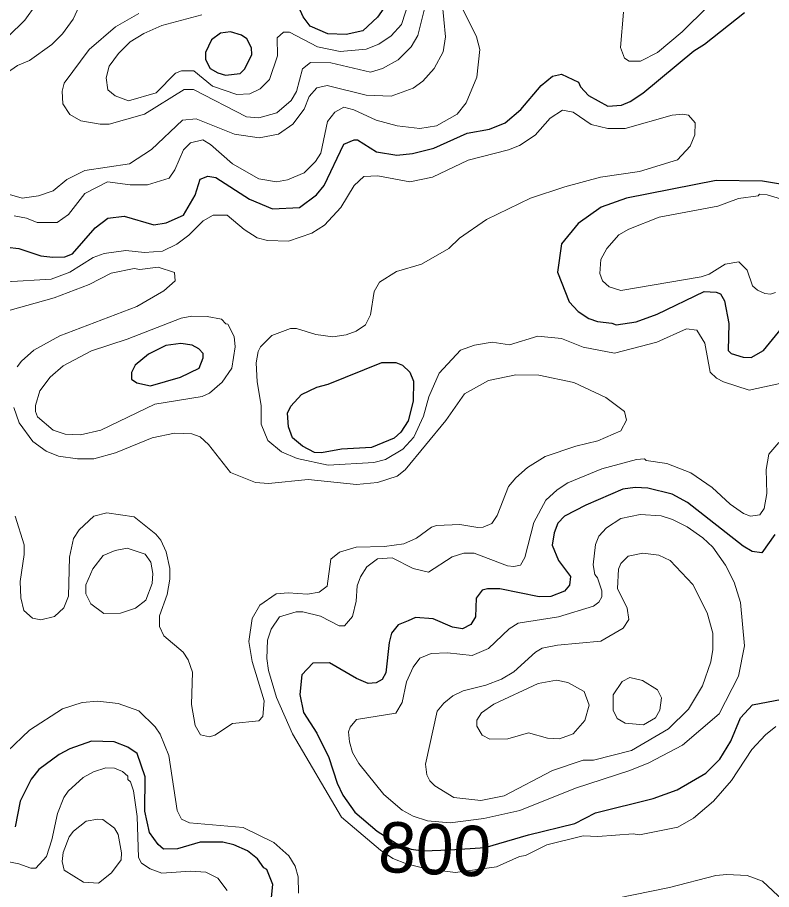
# Model space of a CAD drawing. Extents: x 673.3 to 698.5, y 6984.3 to 7012.3.
# Drawn here: x 680.354 to 681.551, y 6999.192 to 7000.576 of the extents above; entities that cross this region are included whole.
import ezdxf
from ezdxf.enums import TextEntityAlignment as Align

# ---------------------------------------------------------------- set-up
doc = ezdxf.new("R2010")
doc.units = 0
doc.header["$LTSCALE"] = 0.032
doc.layers.add('1', color=7, linetype='Continuous', lineweight=25)
doc.layers.add('2', color=7, linetype='Continuous', lineweight=13)
doc.layers.add('61', color=7, linetype='Continuous')

msp = doc.modelspace()

# ---------------------------------------------------------------- linework, layer by layer
at = {"layer": '1'}
for points in [[(680.7936, 7000.6085), (680.7913, 7000.6242), (680.7921, 7000.6449), (680.8027, 7000.6701), (680.8198, 7000.6888), (680.8434, 7000.6961), (680.8758, 7000.6936), (680.9047, 7000.6855), (680.9433, 7000.6614), (680.9508, 7000.6392), (680.9508, 7000.6294), (680.9355, 7000.5906), (680.9254, 7000.5763), (680.9019, 7000.5546), (680.8754, 7000.5489), (680.8465, 7000.5503), (680.8183, 7000.5625), (680.8073, 7000.5769)], [(680.7259, 7000.5173), (680.7251, 7000.5278), (680.7178, 7000.5422), (680.7092, 7000.5479), (680.692, 7000.5535), (680.6762, 7000.551), (680.6617, 7000.5405), (680.6521, 7000.5206), (680.652, 7000.5093), (680.6595, 7000.4952), (680.6721, 7000.4883), (680.6838, 7000.4845), (680.7073, 7000.487), (680.7146, 7000.4943)], [(680.6125, 7000.0053), (680.642, 7000.0196), (680.6486, 7000.036), (680.6483, 7000.0427), (680.6415, 7000.0502), (680.6309, 7000.0559), (680.6129, 7000.0585), (680.5893, 7000.0553), (680.5618, 7000.0417), (680.5405, 7000.0243), (680.5347, 7000.0126), (680.5348, 7000.0019), (680.5435, 6999.9962), (680.5649, 6999.9911)], [(680.9321, 7000.0284), (680.9545, 7000.0285), (680.9647, 7000.0243), (680.9768, 7000.0129), (680.9826, 6999.9988), (680.9819, 6999.9668), (680.9737, 6999.9359), (680.9621, 6999.9176), (680.9518, 6999.9083), (680.9155, 6999.8932), (680.8683, 6999.8908), (680.8363, 6999.8851), (680.8254, 6999.8855), (680.8061, 6999.8955), (680.7904, 6999.9088), (680.7839, 6999.9261), (680.7823, 6999.9478), (680.7876, 6999.959), (680.8046, 6999.9775), (680.8291, 6999.9893), (680.8471, 6999.9939)]]:
    msp.add_lwpolyline(points, close=True, dxfattribs=at)
for points in [[(680.3374, 7000.2115), (680.3559, 7000.2091), (680.391, 7000.1979), (680.4102, 7000.1954), (680.4288, 7000.1962), (680.4414, 7000.2006), (680.4774, 7000.2423), (680.4973, 7000.2572), (680.5232, 7000.2605), (680.5702, 7000.2467), (680.5898, 7000.2498), (680.6171, 7000.2624), (680.6357, 7000.2942), (680.6436, 7000.3194), (680.6558, 7000.3239), (680.6689, 7000.322), (680.7221, 7000.2874), (680.7587, 7000.2722), (680.8016, 7000.2744), (680.8284, 7000.2945), (680.8406, 7000.3091), (680.8719, 7000.375), (680.8881, 7000.3818), (680.8936, 7000.3818), (680.9237, 7000.3625), (680.9558, 7000.3576), (680.9807, 7000.3601), (681.0149, 7000.3688), (681.0676, 7000.3925), (681.1028, 7000.3989), (681.1278, 7000.4089), (681.1526, 7000.4297), (681.1852, 7000.468), (681.2031, 7000.483), (681.2171, 7000.486), (681.2443, 7000.4734), (681.2473, 7000.4659), (681.2603, 7000.4521), (681.2908, 7000.4354), (681.3123, 7000.4367), (681.3264, 7000.4427), (681.3461, 7000.4561), (681.4272, 7000.523), (681.4441, 7000.5338), (681.5079, 7000.5842)], [(681.6452, 7000.298), (681.5361, 7000.316), (681.4628, 7000.3175), (681.3202, 7000.2891), (681.2804, 7000.275), (681.2438, 7000.2489), (681.2174, 7000.2168), (681.2107, 7000.1717), (681.2294, 7000.1246), (681.2438, 7000.1093), (681.2605, 7000.098), (681.2745, 7000.0935), (681.2971, 7000.091)], [(681.2971, 7000.091), (681.3041, 7000.0879), (681.3358, 7000.0931), (681.3693, 7000.1052), (681.4437, 7000.1412), (681.4628, 7000.1401), (681.4696, 7000.1374), (681.4761, 7000.1263), (681.4826, 7000.0903), (681.4817, 7000.0473), (681.4866, 7000.0424), (681.5054, 7000.0366), (681.5185, 7000.0365), (681.538, 7000.0472), (681.5761, 7000.0941)], [(681.5561, 6999.7551), (681.5354, 6999.7264), (681.5199, 6999.7281), (681.5058, 6999.7369), (681.4171, 6999.8063), (681.393, 6999.8191), (681.3542, 6999.8289), (681.3341, 6999.8297), (681.3145, 6999.8271), (681.2559, 6999.8019), (681.2218, 6999.7844), (681.2115, 6999.7735), (681.2057, 6999.7577), (681.2026, 6999.7383), (681.2126, 6999.714), (681.2317, 6999.6888), (681.2299, 6999.6748), (681.2218, 6999.6654), (681.2006, 6999.6569), (681.182, 6999.6562), (681.1194, 6999.6693), (681.0999, 6999.6693), (681.0915, 6999.667), (681.0819, 6999.6543), (681.0808, 6999.6244), (681.0734, 6999.6122), (681.06, 6999.6053), (681.0444, 6999.6083), (681.0135, 6999.6212), (680.9858, 6999.6236), (680.9738, 6999.6184), (680.9583, 6999.6119), (680.9476, 6999.5984), (680.9435, 6999.584), (680.9387, 6999.5355), (680.9327, 6999.525), (680.9232, 6999.5196), (680.9106, 6999.5188), (680.8917, 6999.5266), (680.8493, 6999.5518), (680.8227, 6999.5513), (680.8051, 6999.5324), (680.8019, 6999.5015), (680.8076, 6999.4729), (680.8289, 6999.4401), (680.8482, 6999.4013), (680.8614, 6999.3603), (680.8701, 6999.3414), (680.8891, 6999.3144), (680.9246, 6999.2842), (680.9555, 6999.2647), (680.9786, 6999.256), (680.9976, 6999.2531), (681.0399, 6999.2547), (681.0959, 6999.2586), (681.1648, 6999.2787), (681.2386, 6999.2965), (681.2712, 6999.3135), (681.363, 6999.336), (681.4008, 6999.3498), (681.4461, 6999.3765), (681.4684, 6999.3985), (681.4859, 6999.4274), (681.5012, 6999.4645), (681.5205, 6999.4848), (681.5676, 6999.4941)], [(680.6796, 6999.2669), (680.6438, 6999.2669), (680.6077, 6999.2563), (680.5855, 6999.2559), (680.5769, 6999.2632), (680.5633, 6999.2824), (680.5559, 6999.3163), (680.5567, 6999.3704), (680.5437, 6999.4076), (680.5289, 6999.4176), (680.5073, 6999.4264), (680.4715, 6999.4271), (680.4367, 6999.415), (680.4201, 6999.4058), (680.3876, 6999.382), (680.3755, 6999.3669), (680.3582, 6999.332), (680.3503, 6999.2912)], [(680.7572, 6999.1792), (680.7593, 6999.1997), (680.7496, 6999.2237), (680.7451, 6999.2261), (680.7348, 6999.2403), (680.719, 6999.2529), (680.6972, 6999.2625), (680.6796, 6999.2669)]]:
    msp.add_lwpolyline(points, dxfattribs=at)
at = {"layer": '2'}
for points in [[(680.4586, 7000.6094), (680.4423, 7000.5735), (680.4251, 7000.5499), (680.4085, 7000.5333), (680.3727, 7000.5078), (680.354, 7000.4999), (680.2679, 7000.4401)], [(681.0519, 7000.6077), (681.0825, 7000.5453), (681.0876, 7000.5252), (681.0827, 7000.4812), (681.0658, 7000.4408), (681.0519, 7000.4226), (681.0187, 7000.4039), (680.9924, 7000.3998), (680.9565, 7000.4038), (680.923, 7000.4131), (680.8876, 7000.4294), (680.8717, 7000.4338), (680.8573, 7000.4259), (680.846, 7000.4107), (680.8351, 7000.3609), (680.8268, 7000.3474), (680.8086, 7000.3294), (680.7822, 7000.3183), (680.7651, 7000.3151), (680.7371, 7000.3199), (680.6949, 7000.3437), (680.6601, 7000.3745), (680.6478, 7000.3818), (680.6286, 7000.3769), (680.6176, 7000.3661), (680.6037, 7000.3344), (680.5944, 7000.321), (680.5603, 7000.3105), (680.5325, 7000.3105), (680.4967, 7000.315), (680.461, 7000.2967), (680.4347, 7000.2632), (680.417, 7000.2508), (680.3851, 7000.2507), (680.3682, 7000.2573), (680.3484, 7000.2612)], [(680.976, 7000.6048), (680.9633, 7000.5649), (680.947, 7000.5467), (680.9275, 7000.5335), (680.9071, 7000.5258), (680.8659, 7000.522), (680.8301, 7000.5292), (680.7857, 7000.5527), (680.776, 7000.5528), (680.7659, 7000.5436), (680.7666, 7000.5152), (680.7537, 7000.4778), (680.7391, 7000.4626), (680.7226, 7000.4549), (680.7022, 7000.4536), (680.6636, 7000.4672), (680.6338, 7000.4916), (680.614, 7000.4916), (680.6047, 7000.4877), (680.5739, 7000.4562), (680.5298, 7000.4439), (680.509, 7000.4517), (680.4973, 7000.4611), (680.4948, 7000.4802), (680.4994, 7000.4985), (680.5143, 7000.5186), (680.5325, 7000.5376), (680.5545, 7000.5506), (680.5829, 7000.5632), (680.6464, 7000.5801)], [(680.313, 7000.3029), (680.3614, 7000.2891), (680.3872, 7000.2928), (680.4103, 7000.3009), (680.4322, 7000.3191), (680.4606, 7000.3332), (680.5317, 7000.3437), (680.5663, 7000.3665), (680.6155, 7000.4128), (680.6373, 7000.4152), (680.6981, 7000.3906), (680.7376, 7000.3852), (680.7679, 7000.3909), (680.7908, 7000.4068), (680.809, 7000.4305), (680.8167, 7000.4505), (680.8292, 7000.4643), (680.8455, 7000.4681), (680.9071, 7000.4527), (680.947, 7000.4511), (680.9821, 7000.4638), (680.9974, 7000.4748), (681.0153, 7000.495), (681.0293, 7000.5213), (681.0331, 7000.5453), (681.0281, 7000.6001)], [(680.3389, 7000.5459), (680.3655, 7000.5719), (680.3828, 7000.596)], [(681.0021, 7000.5983), (680.9895, 7000.5473), (680.9785, 7000.5296), (680.9582, 7000.5088), (680.9331, 7000.4948), (680.9142, 7000.4894), (680.851, 7000.5039), (680.8191, 7000.5048), (680.8063, 7000.4945), (680.7969, 7000.4587), (680.7884, 7000.4442), (680.7656, 7000.4248), (680.7369, 7000.4169), (680.7174, 7000.4184), (680.6332, 7000.4616), (680.6185, 7000.4616), (680.5552, 7000.4223), (680.4996, 7000.4069), (680.4852, 7000.4069), (680.4544, 7000.4122), (680.4367, 7000.4222), (680.4256, 7000.439), (680.4248, 7000.459), (680.4277, 7000.4716), (680.4677, 7000.525), (680.5094, 7000.5612), (680.5465, 7000.5825)], [(681.4491, 7000.5928), (681.4087, 7000.553), (681.3694, 7000.5205), (681.3428, 7000.5066), (681.3247, 7000.5065), (681.3173, 7000.5116), (681.3108, 7000.5282), (681.3155, 7000.5847)], [(681.4096, 7000.4225), (681.3928, 7000.4209), (681.3184, 7000.3998), (681.291, 7000.3998), (681.2641, 7000.406), (681.236, 7000.4256), (681.219, 7000.429), (681.1995, 7000.4162), (681.1756, 7000.3894), (681.1506, 7000.373), (681.1332, 7000.3661), (681.0692, 7000.3493), (681.0125, 7000.3225), (680.9767, 7000.3151), (680.9259, 7000.3248), (680.9034, 7000.3234), (680.888, 7000.3091), (680.8671, 7000.2746), (680.8409, 7000.2466), (680.8211, 7000.2335), (680.7842, 7000.2207), (680.7507, 7000.2221), (680.7344, 7000.2264), (680.7135, 7000.2397), (680.6868, 7000.262), (680.6642, 7000.2621), (680.6487, 7000.2531), (680.6259, 7000.2304), (680.6069, 7000.2164), (680.5841, 7000.2053), (680.5552, 7000.2027), (680.5259, 7000.2059), (680.4914, 7000.2016), (680.4742, 7000.1952), (680.4367, 7000.1716), (680.4073, 7000.1608), (680.3359, 7000.1562)], [(681.5638, 6999.995), (681.515, 6999.9845), (681.4743, 6999.9974), (681.4634, 7000.0036), (681.4534, 7000.0132), (681.4445, 7000.0588), (681.4319, 7000.0799), (681.4159, 7000.082), (681.3687, 7000.0606), (681.3012, 7000.0431), (681.2519, 7000.0527), (681.2171, 7000.0666), (681.1797, 7000.0699), (681.1347, 7000.0562), (681.1074, 7000.0608), (681.079, 7000.0561), (681.0569, 7000.048), (681.023, 7000.0116), (681.0066, 6999.974), (680.9981, 6999.9433), (680.9827, 6999.9098), (680.9653, 6999.8906), (680.938, 6999.8742), (680.9196, 6999.8696), (680.8472, 6999.8656), (680.7976, 6999.8757), (680.7731, 6999.8864), (680.7511, 6999.9044), (680.7408, 6999.9307), (680.7407, 6999.9603), (680.7342, 6999.9974), (680.7326, 7000.0276), (680.7357, 7000.0457), (680.7395, 7000.0534), (680.7574, 7000.0712), (680.7871, 7000.0821), (680.7969, 7000.0821), (680.8272, 7000.0729), (680.8545, 7000.0692), (680.8754, 7000.0724), (680.8914, 7000.0783), (680.9062, 7000.088), (680.9143, 7000.104), (680.9199, 7000.1413), (680.9286, 7000.1561), (680.9556, 7000.1729), (680.995, 7000.1845), (681.0383, 7000.2092), (681.0553, 7000.2257), (681.0982, 7000.2556), (681.1683, 7000.289), (681.2223, 7000.307), (681.2793, 7000.3224), (681.3412, 7000.3314), (681.4012, 7000.3502), (681.4213, 7000.3719), (681.4287, 7000.3899), (681.4295, 7000.4089), (681.4186, 7000.4207), (681.4096, 7000.4225)], [(681.5752, 7000.285), (681.5435, 7000.2946), (681.5317, 7000.2955), (681.5295, 7000.2931), (681.498, 7000.2888), (681.4654, 7000.2765), (681.3722, 7000.2589), (681.3241, 7000.2399), (681.3084, 7000.2311), (681.289, 7000.2095), (681.2796, 7000.192), (681.2781, 7000.1695), (681.2825, 7000.1578), (681.2928, 7000.1483), (681.3114, 7000.1425), (681.4389, 7000.1645), (681.4517, 7000.1685), (681.4771, 7000.1843), (681.4987, 7000.188), (681.5119, 7000.175), (681.5204, 7000.1503), (681.5283, 7000.1431), (681.5399, 7000.1379), (681.5491, 7000.1368), (681.5567, 7000.1393)], [(680.3249, 7000.1066), (680.4119, 7000.1309), (680.4677, 7000.1521), (680.5027, 7000.1703), (680.5393, 7000.1774), (680.5479, 7000.176), (680.577, 7000.1799), (680.6028, 7000.171), (680.6039, 7000.1581), (680.5863, 7000.1421), (680.5434, 7000.1174), (680.421, 7000.0709), (680.3799, 7000.0479), (680.36, 7000.0304), (680.3532, 7000.0213)], [(680.3481, 6999.9568), (680.3563, 6999.9323), (680.3783, 6999.903), (680.3996, 6999.8875), (680.4188, 6999.8798), (680.4491, 6999.8753), (680.475, 6999.8754), (680.5096, 6999.8848), (680.5675, 6999.9087), (680.6029, 6999.916), (680.6305, 6999.9152), (680.6436, 6999.9104), (680.6568, 6999.898), (680.6922, 6999.8537), (680.7316, 6999.8379), (680.7523, 6999.8363), (680.8154, 6999.8427), (680.8921, 6999.8346), (680.9253, 6999.8378), (680.9563, 6999.8477), (680.9694, 6999.858), (681.0338, 6999.9364), (681.0633, 6999.9786), (681.1013, 6999.9997), (681.1449, 7000.0088), (681.1811, 7000.0081)], [(681.1811, 7000.0081), (681.2367, 6999.9966), (681.2875, 6999.9729), (681.3175, 6999.9505), (681.3204, 6999.937), (681.3112, 6999.92), (681.2747, 6999.9039), (681.2399, 6999.8956), (681.1912, 6999.8793), (681.1634, 6999.8614), (681.1447, 6999.8452), (681.1334, 6999.8316), (681.1152, 6999.7855), (681.1069, 6999.7727), (681.093, 6999.7669), (681.0846, 6999.7662), (681.0559, 6999.771), (681.0189, 6999.7695), (681.0112, 6999.7668), (680.987, 6999.7495), (680.967, 6999.7407), (680.9363, 6999.7361), (680.8912, 6999.7352), (680.8648, 6999.7275), (680.851, 6999.716), (680.8451, 6999.6732), (680.8324, 6999.664), (680.8142, 6999.6604), (680.7835, 6999.6628), (680.7646, 6999.6611), (680.7384, 6999.6432), (680.7261, 6999.622), (680.7211, 6999.5854), (680.7262, 6999.5538), (680.7455, 6999.4912), (680.743, 6999.4666), (680.7368, 6999.4594), (680.6949, 6999.4552), (680.6669, 6999.4365), (680.6588, 6999.434), (680.6442, 6999.4375), (680.6361, 6999.4521), (680.63, 6999.4854), (680.6315, 6999.5365), (680.6249, 6999.5564), (680.6167, 6999.5684), (680.586, 6999.5946), (680.5795, 6999.6094), (680.5795, 6999.6264), (680.5914, 6999.66), (680.5957, 6999.6845), (680.5957, 6999.7013), (680.5898, 6999.7277), (680.5813, 6999.7461), (680.5735, 6999.7559), (680.539, 6999.7834), (680.4959, 6999.7898), (680.475, 6999.7845), (680.4515, 6999.7627), (680.4428, 6999.7491), (680.4362, 6999.7192), (680.4346, 6999.6576), (680.4274, 6999.6391), (680.4124, 6999.6249), (680.3907, 6999.6196), (680.3779, 6999.6226), (680.3637, 6999.6344), (680.3593, 6999.6548), (680.358, 6999.6808), (680.3644, 6999.7238), (680.3644, 6999.739), (680.3504, 6999.7843)], [(680.898, 6999.6883), (680.9084, 6999.7042), (680.9253, 6999.7168), (680.9483, 6999.7181), (680.9817, 6999.7014), (681.006, 6999.6954), (681.0436, 6999.7197), (681.0624, 6999.7254), (681.0786, 6999.7254), (681.1318, 6999.7057), (681.1416, 6999.7043), (681.1521, 6999.7064), (681.1593, 6999.7189), (681.1731, 6999.7743), (681.1925, 6999.8099), (681.2106, 6999.8264), (681.2272, 6999.8372), (681.2813, 6999.8595), (681.3363, 6999.8745), (681.3488, 6999.8752), (681.3518, 6999.8729), (681.3847, 6999.868), (681.4226, 6999.8532), (681.4563, 6999.8298), (681.4852, 6999.8036), (681.506, 6999.7886), (681.5172, 6999.7844), (681.5323, 6999.7863), (681.5388, 6999.7967), (681.5429, 6999.8202), (681.5421, 6999.8584), (681.5462, 6999.8826), (681.5624, 6999.9013)], [(681.5576, 6999.4506), (681.5412, 6999.4371), (681.5196, 6999.4139), (681.4869, 6999.3647), (681.4587, 6999.3319), (681.4269, 6999.3051), (681.4018, 6999.2908), (681.3412, 6999.2784), (681.3308, 6999.2799), (681.2751, 6999.276), (681.2515, 6999.2768), (681.1939, 6999.2629), (681.1604, 6999.2459), (681.1504, 6999.2441), (681.1142, 6999.2275), (681.0489, 6999.2189), (681.0029, 6999.2248), (680.9714, 6999.2327), (680.9498, 6999.241), (680.9302, 6999.2541), (680.8681, 6999.3064), (680.7902, 6999.4391), (680.7648, 6999.4964), (680.7523, 6999.5392), (680.7497, 6999.5583), (680.7506, 6999.5876), (680.7563, 6999.6052), (680.7695, 6999.6245), (680.7963, 6999.6325), (680.8067, 6999.6326), (680.835, 6999.6256), (680.8644, 6999.6102), (680.8728, 6999.6101), (680.8858, 6999.625), (680.8914, 6999.6495), (680.893, 6999.6739), (680.898, 6999.6883)], [(680.3375, 6999.4109), (680.373, 6999.4449), (680.4254, 6999.4786), (680.4563, 6999.4884), (680.4815, 6999.4909), (680.5138, 6999.4868), (680.5464, 6999.4752), (680.5722, 6999.4501), (680.5805, 6999.4383), (680.5942, 6999.4043), (680.6071, 6999.3169), (680.6144, 6999.3036), (680.6269, 6999.2978), (680.7123, 6999.2904), (680.7606, 6999.2665), (680.7843, 6999.2454), (680.7944, 6999.2287), (680.7994, 6999.2121), (680.8, 6999.1858)], [(680.6868, 6999.1903), (680.6718, 6999.2097), (680.6529, 6999.2194), (680.6282, 6999.2206), (680.5829, 6999.2179), (680.5642, 6999.2244), (680.5508, 6999.2338), (680.546, 6999.2426), (680.5436, 6999.3075), (680.5378, 6999.3482), (680.5332, 6999.3624), (680.529, 6999.3666), (680.5288, 6999.3719), (680.5207, 6999.3792), (680.5076, 6999.3841), (680.4942, 6999.385), (680.4744, 6999.3785), (680.4583, 6999.3697), (680.4344, 6999.3481), (680.4276, 6999.338), (680.4176, 6999.3123), (680.4084, 6999.2708), (680.3998, 6999.2443), (680.3828, 6999.2258), (680.3751, 6999.2255), (680.3558, 6999.2327), (680.3346, 6999.2368)], [(681.3032, 6999.1773), (681.3889, 6999.195), (681.462, 6999.2141), (681.4797, 6999.2157), (681.5117, 6999.2141), (681.5362, 6999.2052), (681.5774, 6999.1663)]]:
    msp.add_lwpolyline(points, dxfattribs=at)
for points in [[(680.6991, 7000.0531), (680.6975, 7000.0698), (680.6877, 7000.0893), (680.6843, 7000.0898), (680.6777, 7000.0969), (680.6547, 7000.1016), (680.6306, 7000.1017), (680.6138, 7000.0988), (680.528, 7000.0656), (680.4711, 7000.0471), (680.4261, 7000.023), (680.4058, 7000.0053), (680.3891, 6999.9831), (680.3824, 6999.9603), (680.3824, 6999.9503), (680.3856, 6999.9421), (680.4105, 6999.9211), (680.4298, 6999.9145), (680.4538, 6999.9136), (680.4861, 6999.921), (680.5721, 6999.9624), (680.6469, 6999.9746), (680.6588, 6999.9797), (680.6785, 6999.9971), (680.694, 7000.0194)], [(681.2678, 6999.6415), (681.2765, 6999.6479), (681.2814, 6999.6565), (681.2814, 6999.6657), (681.2745, 6999.6863), (681.2702, 6999.692), (681.2677, 6999.7073), (681.2714, 6999.7392), (681.2765, 6999.7529), (681.2886, 6999.766), (681.3116, 6999.7808), (681.3423, 6999.7873), (681.3754, 6999.7848), (681.3933, 6999.7791), (681.4167, 6999.7675), (681.4417, 6999.75), (681.4575, 6999.735), (681.4777, 6999.7067), (681.4915, 6999.6798), (681.5013, 6999.6473), (681.5078, 6999.5787), (681.4981, 6999.5303), (681.4677, 6999.4706), (681.4091, 6999.4207), (681.3559, 6999.3929), (681.3255, 6999.3805), (681.2396, 6999.3525), (681.1513, 6999.317), (681.0939, 6999.3045), (681.0406, 6999.2977), (681.0044, 6999.3007), (680.9819, 6999.3082), (680.9643, 6999.3177), (680.9355, 6999.3425), (680.8958, 6999.3915), (680.8858, 6999.4093), (680.8807, 6999.4259), (680.8792, 6999.4422), (680.8818, 6999.4492), (680.8919, 6999.4617), (680.9543, 6999.4716), (680.9646, 6999.4887), (680.9711, 6999.5216), (680.9816, 6999.5445), (680.9923, 6999.5591), (681.0104, 6999.5666), (681.0366, 6999.5674), (681.0754, 6999.5634), (681.1016, 6999.5741), (681.1344, 6999.6053), (681.1483, 6999.6147), (681.2125, 6999.6245)], [(680.4899, 6999.7222), (680.5091, 6999.73), (680.528, 6999.7335), (680.5565, 6999.724), (680.5653, 6999.7112), (680.5688, 6999.6935), (680.5678, 6999.6773), (680.5577, 6999.651), (680.541, 6999.6382), (680.5174, 6999.6302), (680.491, 6999.6301), (680.4702, 6999.6451), (680.4625, 6999.661), (680.4622, 6999.6753), (680.4734, 6999.7008)], [(681.4574, 6999.5725), (681.4573, 6999.5987), (681.4485, 6999.6308), (681.4259, 6999.6761), (681.3897, 6999.714), (681.3716, 6999.7223), (681.3465, 6999.7255), (681.3229, 6999.7207), (681.3117, 6999.7091), (681.3078, 6999.7002), (681.3059, 6999.6695), (681.3213, 6999.6383), (681.3243, 6999.6205), (681.3149, 6999.6066), (681.2797, 6999.5859), (681.2109, 6999.5797), (681.1865, 6999.5748), (681.176, 6999.5683), (681.1414, 6999.5375), (681.1222, 6999.5256), (681.0973, 6999.5159), (681.0611, 6999.5073), (681.045, 6999.4994), (681.0307, 6999.4876), (681.0199, 6999.4747), (681.0014, 6999.3905), (681.0037, 6999.3739), (681.0085, 6999.3642), (681.0161, 6999.3565), (681.0463, 6999.3376), (681.089, 6999.333), (681.1265, 6999.3402), (681.2032, 6999.3805), (681.2517, 6999.3972), (681.2682, 6999.3973), (681.3284, 6999.4122), (681.3871, 6999.4468), (681.4186, 6999.4782), (681.441, 6999.5153), (681.4542, 6999.5531)], [(681.3133, 6999.5218), (681.3257, 6999.5282), (681.3456, 6999.5235), (681.3696, 6999.5086), (681.3759, 6999.4958), (681.3734, 6999.4763), (681.3663, 6999.4643), (681.3476, 6999.4534), (681.3185, 6999.4558), (681.3054, 6999.4631), (681.2994, 6999.4762), (681.2994, 6999.5007)], [(681.2541, 6999.4598), (681.2611, 6999.4845), (681.2531, 6999.506), (681.2275, 6999.5206), (681.2096, 6999.5242), (681.18, 6999.5186), (681.1099, 6999.4862), (681.0904, 6999.4723), (681.0828, 6999.4605), (681.0828, 6999.4511), (681.0914, 6999.4368), (681.1033, 6999.4305), (681.1323, 6999.4307), (681.1649, 6999.4405), (681.1953, 6999.432), (681.2142, 6999.4307), (681.2358, 6999.4389)], [(680.4428, 6999.2842), (680.463, 6999.3003), (680.4815, 6999.3036), (680.4893, 6999.3026), (680.5078, 6999.2889), (680.5135, 6999.2792), (680.5192, 6999.2501), (680.5186, 6999.2386), (680.5031, 6999.2183), (680.4822, 6999.2019), (680.4588, 6999.2036), (680.428, 6999.2225), (680.4248, 6999.2364), (680.4263, 6999.2503), (680.436, 6999.2755)]]:
    msp.add_lwpolyline(points, close=True, dxfattribs=at)

# ---------------------------------------------------------------- texts
at = {"layer": '61'}
msp.add_text('800', height=0.08, rotation=357.274, dxfattribs=at).set_placement((681.0142, 6999.2158), align=Align.CENTER)

doc.saveas('drawing.dxf')
